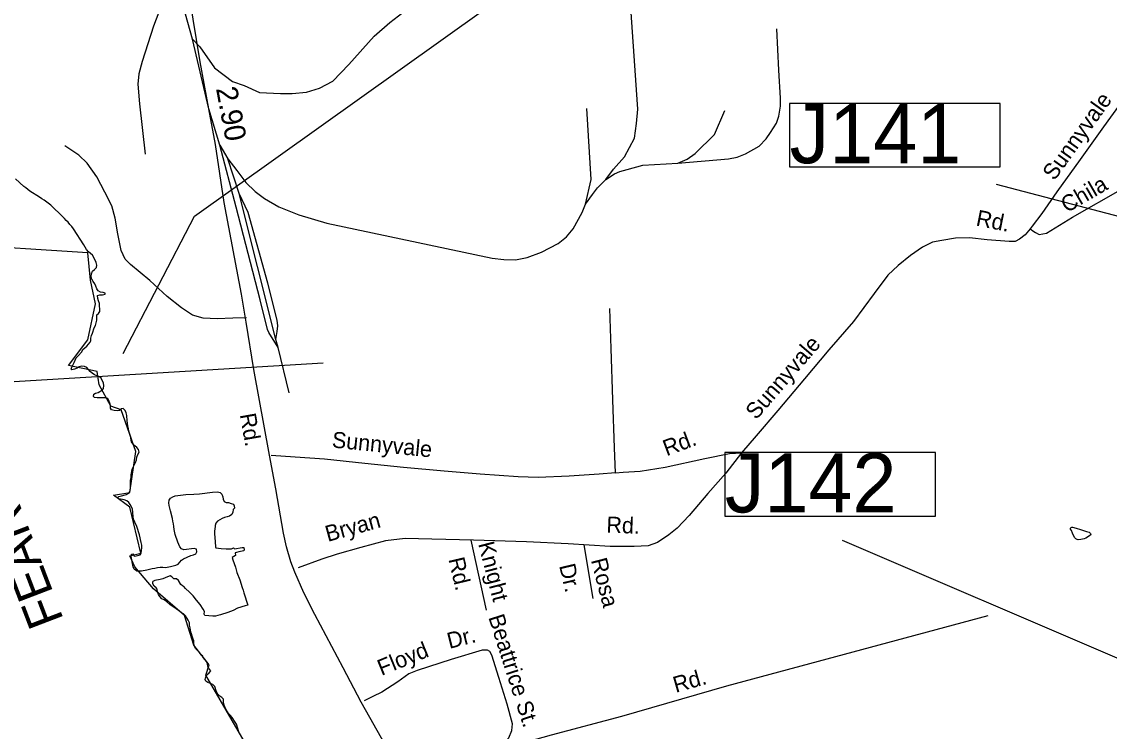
# Model space of a CAD drawing. Extents: x 2290055 to 2389491, y 66597 to 237875.
# Drawn here: x 2316509 to 2322939, y 153790 to 157985 of the extents above; entities that cross this region are included whole.
import ezdxf

# ---------------------------------------------------------------- set-up
doc = ezdxf.new("R2010")
doc.units = 0
for name, color, linetype in [('Exist Boundary Political City Limit New', 7, 'Continuous'), ('Exist Hydrographic Island Shore', 7, 'Continuous'), ('Exist Hydrographic Pond Under 1500 Sq Ft', 7, 'Continuous'), ('Exist Hydrographic River Shore', 7, 'Continuous'), ('Exist Hydrographic River Shore Label', 7, 'Continuous'), ('Exist Railroad Mainline', 7, 'Continuous'), ('Exist Railroad Siding', 7, 'Continuous'), ('Exist Road Non-System Structure Non-Sys Other Number Label', 7, 'Continuous'), ('Exist Road Non-System Type 51', 7, 'Continuous'), ('Exist Road Non-System Type 51 Label', 7, 'Continuous'), ('Exist Road Secondary Mileage Hundredths English Label', 7, 'Continuous'), ('Exist Road Secondary Structure Private CELL', 7, 'Continuous'), ('Exist Road Secondary Structure Private Number Label', 7, 'Continuous'), ('Exist Road Secondary Type 51 Attributed', 7, 'Continuous'), ('Exist Road Secondary Type 51 Label', 7, 'Continuous'), ('Map Preparation Boundary City Limit Buffer Line', 7, 'Continuous')]:
    doc.layers.add(name, color=color, linetype=linetype)

msp = doc.modelspace()

# ---------------------------------------------------------------- linework, layer by layer
at = {"layer": 'Exist Boundary Political City Limit New'}
msp.add_lwpolyline([(2317874, 153647), (2317596.8, 154121.3), (2317616.8, 154181.8), (2317526, 154297.9), (2317470.5, 154474.5), (2317289, 154631), (2317178, 154762.1), (2317147.8, 154827.8), (2317213.2, 154842.9), (2317147.8, 155115.4), (2317052, 155186), (2317147.8, 155201.2), (2317183, 155443.4), (2317097.2, 155690.6), (2317036.8, 155710.8), (2316966.2, 155837), (2316956, 155917.7), (2316784.8, 155953), (2316900.8, 156104.4), (2316946, 156316.4), (2316915.7, 156457.7), (2316900.8, 156619.1), (2315301.8, 156720.1)], dxfattribs=at)
at = {"layer": 'Exist Hydrographic Island Shore'}
for points in [[(2316863.5, 156033.6), (2316871, 156046.9), (2316894, 156066.8), (2316903, 156078.9), (2316914.2, 156089.5), (2316917, 156098), (2316917.2, 156114.2), (2316922, 156128.6), (2316928.2, 156143.7), (2316938.2, 156174.5), (2316944.5, 156189.6), (2316949.5, 156204.4), (2316953.2, 156220.1), (2316954, 156251.9), (2316962.5, 156259), (2316971.2, 156271.9), (2316969.2, 156319.7), (2316963.5, 156334.3), (2316959.5, 156349.1), (2316957.5, 156365.5), (2316970, 156370.8), (2316986.2, 156370.8), (2317001.5, 156373.6), (2317002, 156380.1), (2316991.2, 156384.3), (2316975.5, 156385.4), (2316961.5, 156392.8), (2316953.5, 156406.4), (2316948.2, 156421.6), (2316940.5, 156435.5), (2316930.7, 156448.1), (2316924, 156462.6), (2316920, 156478.7), (2316921, 156495), (2316928, 156509.4), (2316939.5, 156519.8), (2316950.5, 156531.9), (2316953, 156545), (2316948.5, 156560.4), (2316942.5, 156575.6), (2316926.7, 156604.2), (2316915.7, 156614.8), (2316903, 156624.9), (2316893, 156638), (2316876.5, 156666.4), (2316815, 156761), (2316804.5, 156774), (2316793.2, 156786.2), (2316783.2, 156799.1), (2316772.5, 156810.3), (2316761, 156820.4), (2316740, 156843.9), (2316728.7, 156855.1), (2316704, 156877.2), (2316680.5, 156900.1), (2316642.2, 156929), (2316628.2, 156938.5), (2316613.5, 156946.9), (2316557.5, 156982.2), (2316533.5, 157002.3), (2316521.2, 157011.5), (2316472.5, 157055.7)], [(2317187, 154738.4), (2317174.5, 154747.5), (2317168.5, 154761.5), (2317155.7, 154822.4), (2317158.5, 154836), (2317167.5, 154838.4), (2317170.7, 154828.3), (2317178.2, 154825.9), (2317208.7, 154833.1), (2317215, 154842.7), (2317219, 154873.8), (2317218.5, 154889.3), (2317215.7, 154905.7), (2317205.7, 154950.1), (2317189.2, 155000), (2317177.7, 155025.1), (2317171.7, 155040.2), (2317168.5, 155054.8), (2317166, 155086), (2317163.5, 155102), (2317158.7, 155116.4), (2317151.2, 155130.2), (2317142, 155142.7), (2317129.7, 155152.5), (2317115.7, 155157.6), (2317084.2, 155164.4), (2317077.7, 155172), (2317083.5, 155177.4), (2317098.5, 155182.6), (2317129, 155190.1), (2317143, 155197.3), (2317150.5, 155211.2), (2317152, 155226.9), (2317151.7, 155242.1), (2317153, 155274.1), (2317155.7, 155289.4), (2317156.7, 155305.4), (2317161.7, 155337.5), (2317167, 155351.9), (2317182.2, 155379.6), (2317186.7, 155395.3), (2317189, 155411), (2317196.5, 155425.1), (2317202.5, 155439.2), (2317199.2, 155455), (2317189, 155466.8), (2317177.5, 155477), (2317167, 155487.8), (2317158.5, 155501.6), (2317152.5, 155533.5), (2317143, 155564.5), (2317141, 155580.1), (2317136.5, 155594.8), (2317132.7, 155626), (2317130.5, 155656.9), (2317126.7, 155672.7), (2317120.2, 155686.6), (2317108.2, 155697.8), (2317099, 155696.2), (2317088, 155685.2), (2317072.5, 155684), (2317056.5, 155685.5), (2317040.5, 155689.9), (2317034.7, 155699.2), (2317034.5, 155715.1), (2317030, 155729.7), (2317024.5, 155744.4), (2317017.5, 155757.8), (2317003, 155760.2), (2316987.5, 155761), (2316955, 155760.5), (2316939.2, 155762.7), (2316933.7, 155769.4), (2316935.5, 155783), (2316945.5, 155787.8), (2316960.2, 155792), (2316987.5, 155807.7), (2316993.2, 155817.2), (2316995, 155833.4), (2316993, 155848.4), (2316979.5, 155876.5), (2316968.5, 155885.7), (2316938.5, 155897.2), (2316924.7, 155906), (2316914, 155916.9), (2316904.2, 155929.2), (2316893.2, 155940.4), (2316879.5, 155947.1), (2316864, 155948.8), (2316849.5, 155944.5), (2316836.5, 155936.8), (2316821.7, 155930.8), (2316806, 155926.2), (2316801.5, 155930.7), (2316804.7, 155941.5), (2316819, 155969.7), (2316824.2, 155984.3), (2316831.5, 155998.5), (2316842.5, 156008.7), (2316863.5, 156033.6)], [(2317793.5, 153787), (2317778.2, 153830.8), (2317771, 153843.9), (2317753.5, 153871), (2317743.2, 153883.4), (2317732.5, 153894.5), (2317715.5, 153920.3), (2317709, 153934.2), (2317703.7, 153949.6), (2317701.7, 153964.5), (2317701.2, 153979.8), (2317692.5, 153988.5), (2317679.5, 153997.7), (2317669.2, 154009), (2317660.7, 154023.1), (2317650.2, 154053.5), (2317639.2, 154065.3), (2317610, 154077.1), (2317598, 154086.5), (2317593, 154096.5), (2317598, 154111.5), (2317605.5, 154125.2), (2317617.7, 154134.7), (2317627, 154147.5), (2317617.5, 154158.7), (2317609.5, 154172.5), (2317606.7, 154188.1), (2317602.2, 154202.7), (2317591.5, 154213.9), (2317581.7, 154226.3), (2317580.2, 154233.8), (2317570.5, 154242.4), (2317561, 154255.8), (2317536.5, 154278.6), (2317530.2, 154293.5), (2317526.5, 154309.4), (2317525.7, 154324.9), (2317521.5, 154340.4), (2317511, 154371.3), (2317507, 154386.8), (2317504, 154401.6), (2317502, 154416.5), (2317501, 154431.5), (2317494, 154445.6), (2317476.5, 154472.1), (2317465.2, 154483.3), (2317451, 154491.8), (2317414, 154520.1), (2317387.7, 154538.1), (2317364.2, 154557.4), (2317352, 154566.2), (2317337, 154573.5), (2317325.5, 154585.5), (2317318.5, 154598.8), (2317312, 154613.5), (2317310, 154629.4), (2317304.5, 154638.1), (2317293, 154648.4), (2317284.5, 154660.9), (2317283.5, 154675.6)]]:
    msp.add_lwpolyline(points, dxfattribs=at)
at = {"layer": 'Exist Hydrographic Pond Under 1500 Sq Ft'}
msp.add_lwpolyline([(2322755, 154921.8), (2322749.2, 154922.7), (2322744.5, 154924.8), (2322740.7, 154927.8), (2322734, 154935.6), (2322721.2, 154960.8), (2322715.5, 154977), (2322710.5, 154985.5), (2322710, 154989.6), (2322713.7, 154994.9), (2322717.5, 154996.9), (2322722, 154997), (2322743, 154990.1), (2322769, 154982.9), (2322803.7, 154970), (2322820, 154965.9), (2322828, 154959.4), (2322831, 154953.4), (2322828.5, 154949.3), (2322801.5, 154932.1), (2322789.7, 154927.5), (2322770.7, 154922.6), (2322755, 154921.8)], dxfattribs=at)
at = {"layer": 'Exist Hydrographic River Shore'}
for points in [[(2317187, 154738.4), (2317202.2, 154737.5), (2317217.7, 154739.1), (2317248.5, 154743.9), (2317279.5, 154751.3), (2317295.7, 154753.2), (2317312, 154757), (2317327, 154759.4), (2317342.5, 154760.6), (2317358.7, 154758.1), (2317389, 154763.8), (2317419.5, 154771.4), (2317433.2, 154777.5), (2317444.7, 154788.5), (2317453.2, 154800.9), (2317466.5, 154809.1), (2317509, 154828.1), (2317524.2, 154832.9), (2317538, 154839), (2317544.7, 154850.9), (2317542, 154865.8), (2317529, 154871), (2317513, 154869.2), (2317483, 154864.1), (2317467.2, 154863), (2317453.2, 154868.6), (2317444.7, 154879.8), (2317437.5, 154893), (2317432, 154908.1), (2317416.2, 154953.4), (2317409.7, 154983.4), (2317407.5, 155000), (2317405.5, 155015.3), (2317402, 155031.1), (2317400.5, 155047.3), (2317388.5, 155092.7), (2317381.5, 155123.8), (2317379.5, 155139.9), (2317380.2, 155155.6), (2317388.7, 155167.7), (2317401.7, 155176), (2317416.7, 155180.8), (2317447.2, 155186.5), (2317480, 155189.9), (2317527, 155191.4), (2317559.2, 155193.6), (2317636.5, 155203.4), (2317667.5, 155206), (2317682, 155202.2), (2317692.7, 155191.1), (2317698, 155176.3), (2317701, 155161.4), (2317705.5, 155147.8), (2317717, 155142.5), (2317732.5, 155142.4), (2317746.5, 155135.8), (2317761, 155131.8), (2317766, 155122.8), (2317767.7, 155108.7), (2317758.5, 155101.2), (2317757.2, 155085.8), (2317751.2, 155071.6), (2317738.2, 155062.1), (2317723.5, 155056.6), (2317708.5, 155053.2), (2317694, 155048), (2317680, 155040.1), (2317667.2, 155031.2), (2317657, 155020), (2317652.5, 155005.4), (2317652, 155000), (2317649.5, 154973.7), (2317649.2, 154958), (2317653, 154910.6), (2317654.5, 154879.9), (2317656.5, 154873.5), (2317688, 154871.2), (2317718.5, 154867.7), (2317734, 154867.6), (2317749, 154869.2), (2317761.7, 154873.3), (2317766.2, 154868), (2317812.5, 154876.9), (2317823, 154876.8), (2317824.5, 154861.6), (2317823.2, 154855.7), (2317793, 154850.3), (2317778, 154846.9), (2317770.5, 154844), (2317773.2, 154828.9), (2317753, 154818), (2317756.7, 154802.8), (2317772.7, 154759), (2317781, 154728.2), (2317798, 154684.2)], [(2317798, 154684.2), (2317812.5, 154639.3), (2317818.2, 154624), (2317821.5, 154608.9), (2317845.2, 154534.5), (2317829.2, 154530.9), (2317785.7, 154517.3), (2317758.5, 154503.1), (2317728.5, 154491.8), (2317684, 154478.2), (2317669.5, 154474.7), (2317654, 154471), (2317638.2, 154470.5), (2317591.5, 154473.5), (2317588.2, 154482.5), (2317589.5, 154497.7), (2317582.5, 154512.2), (2317563.5, 154539.3), (2317542.5, 154564.2), (2317523.5, 154590.2), (2317500.5, 154611.3), (2317478.2, 154633.3), (2317468, 154644.9), (2317459.2, 154649.9), (2317450.5, 154656.8), (2317435.2, 154681.5), (2317423.2, 154690.2), (2317407.5, 154691.5), (2317396.7, 154701.9), (2317386.7, 154708.6), (2317371.2, 154703.7), (2317357, 154696.8), (2317342.5, 154691.5), (2317328, 154687.5), (2317297, 154681.4), (2317283.5, 154675.6)]]:
    msp.add_lwpolyline(points, dxfattribs=at)
at = {"layer": 'Exist Railroad Mainline'}
for p, q in [((2317518.7, 157881.9), (2317392.4, 158340.5)), ((2317614.8, 157469.5), (2317518.7, 157881.9)), ((2317680.1, 157254.4), (2317614.8, 157469.5)), ((2317680.1, 157254.4), (2317727.3, 157174.2)), ((2318090.2, 155790.1), (2318025.8, 156057.7))]:
    msp.add_line(p, q, dxfattribs=at)
for points in [[(2320387.3, 157147.5), (2320688.6, 157173.5), (2320740, 157183.4), (2320789.1, 157203.4), (2320870.1, 157249.8), (2320910.4, 157291.9), (2320936.7, 157330.5), (2320971.8, 157384.8), (2320985.8, 157426.9), (2320994.6, 157484.8), (2320994.3, 157533.5), (2320985.8, 157699.2), (2320974.2, 157942.9)], [(2319842.6, 156905.7), (2319875.7, 157052.5), (2319851.2, 157471.6)], [(2318025.8, 156057.7), (2317970, 156147.7), (2317961.5, 156165.1), (2317918.5, 156339.6), (2317776.6, 156888), (2317680.1, 157254.4)], [(2317727.3, 157174.2), (2317780.2, 157104.4), (2317834.9, 157034.4), (2317889.2, 156980.7), (2317944.6, 156939), (2318028.6, 156890.1), (2318146.7, 156842.9), (2318312.7, 156793.4), (2319291.1, 156585.9), (2319359.6, 156578.8), (2319427.6, 156577.2), (2319497, 156590.1), (2319581.8, 156621.3), (2319679.8, 156673.1), (2319730.4, 156713.2), (2319768.6, 156761), (2319822.5, 156857), (2319842.6, 156905.7)], [(2319962.8, 157052.6), (2320013.7, 157084.8), (2320045.3, 157099.8), (2320088.8, 157111.7), (2320180.9, 157137.5), (2320387.3, 157147.5)], [(2319842.6, 156905.7), (2319884.6, 156963.5), (2319912.9, 157002.7), (2319962.8, 157052.6)]]:
    msp.add_lwpolyline(points, dxfattribs=at)
at = {"layer": 'Exist Railroad Siding'}
for p, q in [((2317795.4, 156968.8), (2317727.3, 157174.2)), ((2318011.7, 156105), (2317795.4, 156968.8)), ((2318025.8, 156057.7), (2318011.7, 156105))]:
    msp.add_line(p, q, dxfattribs=at)
for points in [[(2317392.4, 158340.5), (2317366.9, 158144.2), (2317341.6, 158097.7), (2317287.2, 157959.2), (2317220.5, 157750.5), (2317201.3, 157676.8), (2317196, 157615.4), (2317204.8, 157499.7), (2317239.8, 157201.6)], [(2319962.8, 157052.6), (2320008.7, 157112.5), (2320073.9, 157186.6), (2320131.8, 157297.1), (2320144.1, 157382.1), (2320150.8, 157468.4), (2320099.5, 158239.9)], [(2317518.7, 157881.9), (2317562.5, 157836.4), (2317648.5, 157711.9), (2317755.4, 157631.5), (2317824.3, 157608.3), (2317915, 157566.3), (2318038.2, 157560.6), (2318108.2, 157559.5), (2318191.8, 157568.7), (2318269, 157591.8), (2318347.5, 157632.9), (2318443.7, 157730.9), (2318592.9, 157898.6), (2318685.9, 157980.4), (2318761.6, 158039.5), (2318806.5, 158067.2)], [(2320387.3, 157147.5), (2320442.5, 157171.6), (2320491.1, 157205.4), (2320605.3, 157318.2), (2320667.1, 157460.5)], [(2318011.7, 156105), (2318020, 156153.6), (2318022.6, 156187.5), (2318019.4, 156219.6), (2317964.4, 156439.6), (2317848.1, 156857), (2317795.4, 156968.8)]]:
    msp.add_lwpolyline(points, dxfattribs=at)
at = {"layer": 'Exist Road Non-System Structure Non-Sys Other Number Label'}
for p, q in [((2324631.3, 156406.7), (2322273.3, 157021.4)), ((2322999.8, 154216.2), (2321362, 154918.1))]:
    msp.add_line(p, q, dxfattribs=at)
for points in [[(2322293.7, 157502), (2321048.3, 157502), (2321048.3, 157126.5), (2322293.7, 157126.5)], [(2321910.9, 155437.3), (2320665.6, 155437.3), (2320665.6, 155061.8), (2321910.9, 155061.8)]]:
    msp.add_lwpolyline(points, close=True, dxfattribs=at)
at = {"layer": 'Exist Road Non-System Type 51'}
for p, q in [((2322483.2, 156775.4), (2322471.3, 156759.6)), ((2322471.3, 156759.6), (2322494, 156744.4))]:
    msp.add_line(p, q, dxfattribs=at)
for points in [[(2323559.2, 157839), (2323466.9, 157791.4), (2323315.9, 157717.5), (2323160.8, 157639.2), (2323102.3, 157601.1), (2323057.8, 157563.2), (2323004.2, 157499.1), (2322905.6, 157362.9), (2322767.2, 157169.4), (2322628.7, 156978.1), (2322539.9, 156850.6), (2322483.2, 156775.4)], [(2322494, 156744.4), (2322502.3, 156738.8), (2322524.8, 156725.9), (2322568.4, 156735.5), (2322722.5, 156829.6), (2323020.1, 156999.5), (2323309.3, 157170.8), (2323606, 157360.7), (2323706.4, 157414.3)], [(2317838.6, 156234.4), (2317756.7, 156231.2), (2317664.9, 156227.5), (2317582.7, 156232.2), (2317518, 156249.6), (2317454.3, 156293), (2317369.6, 156359.9), (2317265.7, 156454), (2317152, 156549.2), (2317120.6, 156580.1), (2317096.5, 156633), (2317076.6, 156730.4), (2317061.1, 156823.9), (2317042.1, 156897), (2317000.9, 156977.5), (2316953.3, 157067.8), (2316896.3, 157147.6), (2316846.2, 157195.5), (2316764, 157250.3)], [(2322471.3, 156759.6), (2322442.8, 156724.6), (2322407.7, 156699.3), (2322382.3, 156686.1), (2322348.2, 156684.8), (2322217.8, 156695.7), (2322113.3, 156707.7), (2322029.4, 156704.3), (2321949.9, 156691), (2321894.2, 156680.9), (2321835.5, 156652.4), (2321763.4, 156601.6), (2321691.5, 156542.6), (2321629.8, 156486.4), (2321548.1, 156377.1), (2321426.6, 156212.2), (2321281.3, 156044.3), (2321136.2, 155872.5), (2320979.4, 155686.5), (2320851.1, 155537.3), (2320765.2, 155435.8)], [(2320019.6, 155318.3), (2320013.7, 155466.1), (2320004.5, 155750), (2319994.4, 156053.5), (2319987.1, 156289.2)], [(2320019.6, 155318.3), (2319923.7, 155310.6), (2319746.3, 155297.4), (2319562.5, 155290.1), (2319444.2, 155293.6), (2319219.7, 155310.7), (2319006.7, 155328.2), (2318766, 155348.8), (2318536.9, 155373.6), (2318299.9, 155398.4), (2318125.2, 155409.5), (2317984.7, 155420)], [(2320765.2, 155435.8), (2320671.8, 155315.9), (2320566.6, 155195.9), (2320455.6, 155065.5), (2320384.7, 154990.5), (2320336, 154950.8), (2320267.9, 154906.1), (2320212.6, 154885.9), (2320130.7, 154882.6), (2319988.9, 154882.9), (2319740.2, 154897), (2319493.6, 154909.3), (2319181.1, 154918.9), (2318934.7, 154925.3), (2318776.7, 154929.2), (2318659, 154916.3), (2318514.5, 154876.5), (2318374, 154837.1), (2318283.3, 154807.6), (2318143.2, 154755.8)], [(2320019.6, 155318.3), (2320065.4, 155322.1), (2320165.2, 155328), (2320314.3, 155352), (2320548.2, 155403.2), (2320693.2, 155431), (2320765.2, 155435.8)], [(2319257.1, 154505.3), (2319165.5, 154919.4)], [(2319886.8, 154574.6), (2319833.5, 154891.7)], [(2319323.9, 153680.4), (2319640.7, 153768.7), (2320056.4, 153879.3), (2320677.8, 154058.9), (2322223.3, 154475.1)], [(2319323.9, 153680.4), (2319389.4, 153750.9), (2319407.7, 153793.6), (2319410.1, 153833.8), (2319379.5, 153950.4), (2319329, 154108.5), (2319288, 154238.9), (2319277, 154260.4), (2319262.8, 154270), (2319230.7, 154268.8), (2319048.8, 154213.6), (2318847.2, 154149.6), (2318798.1, 154129.6), (2318732.1, 154081), (2318638.3, 154021.2), (2318585.5, 153995.1), (2318534.3, 153969.2)]]:
    msp.add_lwpolyline(points, dxfattribs=at)
at = {"layer": 'Exist Road Secondary Structure Private CELL'}
msp.add_line((2315350.6, 155790), (2318290.7, 155968.2), dxfattribs=at)
at = {"layer": 'Exist Road Secondary Structure Private Number Label'}
msp.add_lwpolyline([(2317108.5, 156023), (2317530, 156835.1), (2319482.1, 158227.9)], dxfattribs=at)
at = {"layer": 'Exist Road Secondary Type 51 Attributed'}
for points in [[(2317614.8, 157469.5), (2317563.8, 157746.7), (2317501.3, 158133.8), (2317422.1, 158566.8), (2317378.6, 158813.2), (2317367, 158896.8), (2317347.8, 158985.9), (2317292.7, 159157.7), (2317167.4, 159446.8), (2317089.1, 159616.8)], [(2318661.3, 153704.4), (2318515.6, 153961.7), (2318410, 154165.1), (2318241.3, 154479.5), (2318176.3, 154608.6), (2318124.6, 154729.9), (2318099.8, 154790.6), (2318075.1, 154880.3), (2318056.3, 154961.5), (2318012.2, 155223), (2317973.4, 155422.1), (2317881.9, 155928.9), (2317836.2, 156209.2), (2317808, 156373.3), (2317706.3, 156916.8), (2317654, 157259.3), (2317614.8, 157469.5)]]:
    msp.add_lwpolyline(points, dxfattribs=at)
at = {"layer": 'Map Preparation Boundary City Limit Buffer Line'}
msp.add_lwpolyline([(2317874, 153647), (2317596.8, 154121.3), (2317616.8, 154181.8), (2317526, 154297.9), (2317470.5, 154474.5), (2317289, 154631), (2317178, 154762.1), (2317147.8, 154827.8), (2317213.2, 154842.9), (2317147.8, 155115.4), (2317052, 155186), (2317147.8, 155201.2), (2317183, 155443.4), (2317097.2, 155690.6), (2317036.8, 155710.8), (2316966.2, 155837), (2316956, 155917.7), (2316784.8, 155953), (2316900.8, 156104.4), (2316946, 156316.4), (2316915.7, 156457.7), (2316900.8, 156619.1), (2315301.8, 156720.1)], dxfattribs=at)

# ---------------------------------------------------------------- texts
at = {"layer": 'Exist Hydrographic River Shore Label'}
msp.add_text('FEAR', height=210, rotation=110.93226, dxfattribs=at).set_placement((2316759.1, 154449))
at = {"layer": 'Exist Road Non-System Structure Non-Sys Other Number Label'}
for s, p in [('J141', (2321048.9, 157148.1)), ('J142', (2320666.1, 155083.4))]:
    msp.add_text(s, height=350, dxfattribs=at).set_placement(p)
at = {"layer": 'Exist Road Non-System Type 51 Label'}
for s, rotation, p in [('Sunnyvale', 54.43119, (2322614.4, 157040.4)), ('Chila', 30.06404, (2322687.8, 156852.3)), ('Rd.', 348.84306, (2322146.6, 156780.3)), ('Sunnyvale', 49.22059, (2320851.6, 155626.8)), ('Sunnyvale', 354.24264, (2318340, 155468.1)), ('Rd.', 20.47732, (2320321.6, 155415.4)), ('Bryan', 15.41816, (2318318.4, 154908.9)), ('Rd.', 357.62497, (2319964.5, 154965)), ('Knight', 284.50009, (2319207.3, 154898.3)), ('Rd.', 283.30526, (2319031.3, 154807)), ('Dr.', 283.305, (2319685.9, 154769)), ('Rosa', 284.50009, (2319873.9, 154801.6)), ('Beattrice St.', 287.72824, (2319267, 154464)), ('Dr.', 14.30509, (2319037.6, 154276.4)), ('Floyd', 22.15832, (2318635.9, 154116.7)), ('Rd.', 15.83463, (2320375.6, 154016.7))]:
    msp.add_text(s, height=95, rotation=rotation, dxfattribs=at).set_placement(p)
at = {"layer": 'Exist Road Secondary Mileage Hundredths English Label'}
msp.add_text('2.90', height=125, rotation=280.55227, dxfattribs=at).set_placement((2317657.2, 157590.3))
at = {"layer": 'Exist Road Secondary Type 51 Label'}
msp.add_text('Rd.', height=95, rotation=280.15666, dxfattribs=at).set_placement((2317798, 155662.1))

doc.saveas('drawing.dxf')
